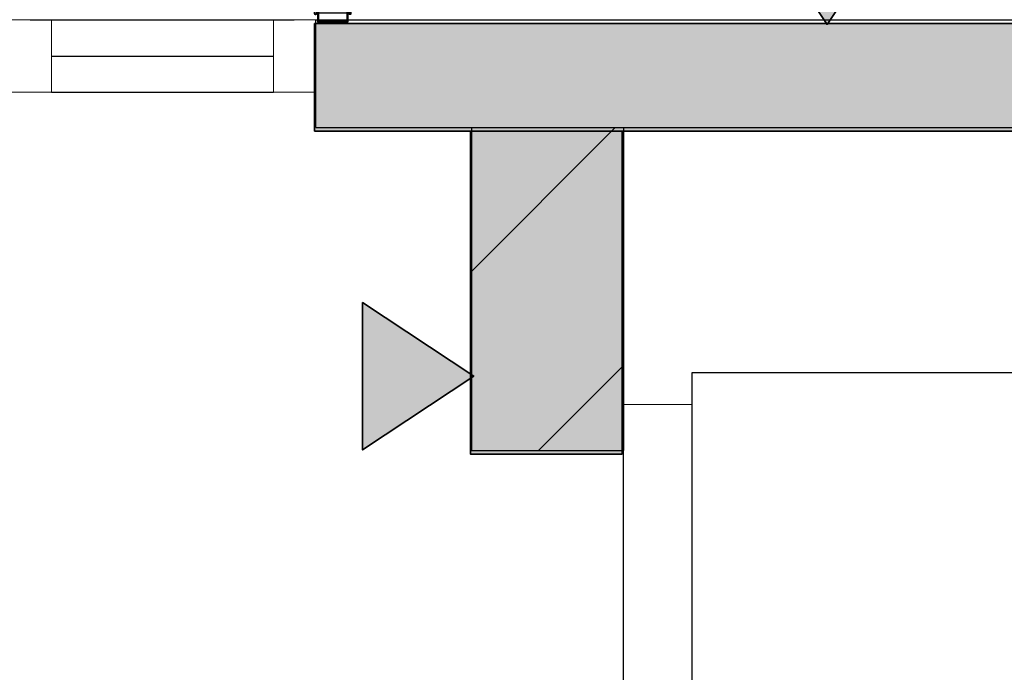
# Model space of a CAD drawing. Header units: millimetres. Extents: x -526411 to -400573, y 47353 to 130199.
# Tile 446 of 543: x -469904 to -468350, y 114242 to 115273. Entities that reach past the tile are written whole.
import ezdxf

# ---------------------------------------------------------------- set-up
doc = ezdxf.new("R2010")
doc.units = ezdxf.units.MM
for name, color, linetype, lineweight in [('01_ALGEMEEN', 7, 'Continuous', 18), ('65_BRANDWEERSYMBOLEN', 7, 'Continuous', 18), ('75_--', 7, 'Continuous', 18), ('m-pg-03_AI_dwg', 8, 'Continuous', 18)]:
    doc.layers.add(name, color=color, linetype=linetype, lineweight=lineweight)

# ---------------------------------------------------------------- blocks, each defined once
blk = doc.blocks.new('m-pg-03_AI_dwg_block 579-639547-3e Verdieping - Percelen telling LI')
at = {"layer": '01_ALGEMEEN', "color": 253, "lineweight": 25}
blk.add_line((-162.584, 1334.02), (0.619, 1334.02), dxfattribs=at)
blk = doc.blocks.new('m-pg-03_AI_dwg_block 580-639548-3e Verdieping - Percelen telling LI')
at = {"layer": '01_ALGEMEEN', "color": 253, "lineweight": 25}
for p, q in [((-162.584, 1341.681), (-126.416, 1341.681)), ((-126.416, 1341.681), (-125.987, 1341.681)), ((-125.987, 1341.681), (-85.888, 1341.681))]:
    blk.add_line(p, q, dxfattribs=at)
blk = doc.blocks.new('m-pg-03_AI_dwg_block 581-639549-3e Verdieping - Percelen telling LI')
at = {"layer": '01_ALGEMEEN', "color": 253, "lineweight": 25, "flags": 128}
blk.add_lwpolyline([(-135.836, 1259.073), (-33.458, 1259.073), (-33.458, 1316.586), (-135.836, 1316.586)], close=True, dxfattribs=at)
blk = doc.blocks.new('m-pg-03_AI_dwg_block 634-639602-3e Verdieping - Percelen telling LI')
at = {"layer": '01_ALGEMEEN', "color": 9, "lineweight": 9}
blk.add_line((-165.59, 1336.547), (-162.663, 1336.547), dxfattribs=at)
blk = doc.blocks.new('m-pg-03_AI_dwg_block 635-639603-3e Verdieping - Percelen telling LI')
at = {"layer": '01_ALGEMEEN', "color": 9, "lineweight": 9}
blk.add_line((-165.59, 1338.415), (-165.59, 1336.547), dxfattribs=at)
blk = doc.blocks.new('m-pg-03_AI_dwg_block 636-639604-3e Verdieping - Percelen telling LI')
at = {"layer": '01_ALGEMEEN', "color": 9, "lineweight": 9}
blk.add_line((-162.584, 1336.547), (-162.584, 1339.813), dxfattribs=at)
blk = doc.blocks.new('m-pg-03_AI_dwg_block 637-639605-3e Verdieping - Percelen telling LI')
at = {"layer": '01_ALGEMEEN', "color": 9, "lineweight": 9}
blk.add_line((-165.59, 1341.681), (-165.59, 1338.415), dxfattribs=at)
blk = doc.blocks.new('m-pg-03_AI_dwg_block 638-639606-3e Verdieping - Percelen telling LI')
at = {"layer": '01_ALGEMEEN', "color": 9, "lineweight": 9}
blk.add_line((-162.584, 1339.813), (-162.584, 1341.421), dxfattribs=at)
at = {"layer": '01_ALGEMEEN', "color": 9, "lineweight": 9, "flags": 128}
blk.add_lwpolyline([(-162.584, 1341.421), (-162.584, 1341.681), (-165.59, 1341.681)], dxfattribs=at)
blk = doc.blocks.new('m-pg-03_AI_dwg_block 639-639607-3e Verdieping - Percelen telling LI')
at = {"layer": '01_ALGEMEEN', "color": 253, "lineweight": 25}
for p, q in [((-162.584, 1341.421), (-162.584, 1341.681)), ((-162.584, 1334.02), (-162.584, 1341.421))]:
    blk.add_line(p, q, dxfattribs=at)
blk = doc.blocks.new('m-pg-03_AI_dwg_block 640-639608-3e Verdieping - Percelen telling LI')
at = {"layer": '01_ALGEMEEN', "color": 9, "lineweight": 9}
blk.add_line((-184.38, 1336.542), (-181.363, 1336.542), dxfattribs=at)
blk = doc.blocks.new('m-pg-03_AI_dwg_block 642-639610-3e Verdieping - Percelen telling LI')
at = {"layer": '01_ALGEMEEN', "color": 9, "lineweight": 9}
blk.add_line((-181.363, 1336.542), (-181.363, 1339.808), dxfattribs=at)
blk = doc.blocks.new('m-pg-03_AI_dwg_block 644-639612-3e Verdieping - Percelen telling LI')
at = {"layer": '01_ALGEMEEN', "color": 9, "lineweight": 9, "flags": 128}
blk.add_lwpolyline([(-181.363, 1339.808), (-181.363, 1341.677), (-184.38, 1341.677)], dxfattribs=at)
blk = doc.blocks.new('m-pg-03_AI_dwg_block 645-639613-3e Verdieping - Percelen telling LI')
at = {"layer": '01_ALGEMEEN', "color": 253, "lineweight": 25}
blk.add_line((-181.363, 1339.109), (-165.602, 1339.109), dxfattribs=at)
blk = doc.blocks.new('m-pg-03_AI_dwg_block 646-639614-3e Verdieping - Percelen telling LI')
at = {"layer": '01_ALGEMEEN', "color": 253, "lineweight": 25}
blk.add_line((-181.363, 1336.542), (-165.59, 1336.542), dxfattribs=at)
blk = doc.blocks.new('m-pg-03_AI_dwg_block 647-639615-3e Verdieping - Percelen telling LI')
at = {"layer": '01_ALGEMEEN', "color": 253, "lineweight": 25}
blk.add_line((-182.894, 1341.681), (-164.116, 1341.681), dxfattribs=at)
blk = doc.blocks.new('m-pg-03_AI_dwg_block 648-639616-3e Verdieping - Percelen telling LI')
at = {"layer": '01_ALGEMEEN', "color": 253, "lineweight": 25}
blk.add_line((-151.496, 1311.051), (-140.778, 1311.051), dxfattribs=at)
blk = doc.blocks.new('m-pg-03_AI_dwg_block 650-639618-3e Verdieping - Percelen telling LI')
at = {"layer": '01_ALGEMEEN', "color": 253, "lineweight": 25}
blk.add_line((-140.688, 1266.013), (-140.688, 1311.056), dxfattribs=at)
blk = doc.blocks.new('m-pg-03_AI_dwg_block 651-639619-3e Verdieping - Percelen telling LI')
at = {"layer": '01_ALGEMEEN', "color": 253, "lineweight": 25}
for p, q in [((-140.688, 1334.02), (-140.688, 1333.764)), ((-140.688, 1333.764), (-140.688, 1311.056))]:
    blk.add_line(p, q, dxfattribs=at)
blk = doc.blocks.new('m-pg-03_AI_dwg_block 652-639620-3e Verdieping - Percelen telling LI')
at = {"layer": '01_ALGEMEEN', "color": 253, "lineweight": 25}
for p, q in [((-151.496, 1334.024), (-151.496, 1333.765)), ((-151.496, 1333.764), (-151.496, 1316.453)), ((-151.496, 1316.453), (-151.496, 1316.232)), ((-151.496, 1316.232), (-151.496, 1311.051))]:
    blk.add_line(p, q, dxfattribs=at)
blk = doc.blocks.new('m-pg-03_AI_dwg_block 859-639827-3e Verdieping - Percelen telling LI')
at = {"layer": '01_ALGEMEEN', "color": 253, "lineweight": 25}
blk.add_line((-146.734, 1311.051), (-140.778, 1317.005), dxfattribs=at)
blk = doc.blocks.new('m-pg-03_AI_dwg_block 860-639828-3e Verdieping - Percelen telling LI')
at = {"layer": '01_ALGEMEEN', "color": 253, "lineweight": 25}
for p, q in [((-141.543, 1333.765), (-141.285, 1334.024)), ((-151.496, 1323.797), (-141.545, 1333.764))]:
    blk.add_line(p, q, dxfattribs=at)
blk = doc.blocks.new('m-pg-03_AI_dwg_block 1357-640325-3e Verdieping - Percelen telling LI')
at = {"layer": '01_ALGEMEEN', "color": 53, "lineweight": 35}
for p, q in [((-151.586, 1333.765), (-140.778, 1333.765)), ((-151.586, 1316.512), (-151.586, 1333.764)), ((-140.778, 1333.764), (-140.778, 1310.8)), ((-151.586, 1316.172), (-151.586, 1316.512))]:
    blk.add_line(p, q, dxfattribs=at)
at = {"layer": '01_ALGEMEEN', "color": 53, "lineweight": 35, "flags": 128}
blk.add_lwpolyline([(-140.778, 1310.8), (-151.586, 1310.8), (-151.586, 1316.172)], dxfattribs=at)
blk = doc.blocks.new('m-pg-03_AI_dwg_block 1358-640326-3e Verdieping - Percelen telling LI')
at = {"layer": '01_ALGEMEEN'}
blk.add_hatch(color=10, dxfattribs=at).paths.add_polyline_path([(-151.586, 1310.8), (-140.778, 1310.8), (-140.778, 1333.765), (-151.586, 1333.764), (-151.586, 1311.107)], flags=0)
at = {"layer": '01_ALGEMEEN', "color": 133}
for p, q in [((-151.586, 1333.765), (-140.778, 1333.765)), ((-151.586, 1316.512), (-151.586, 1333.764)), ((-140.778, 1333.764), (-140.778, 1310.8)), ((-151.586, 1316.172), (-151.586, 1316.512))]:
    blk.add_line(p, q, dxfattribs=at)
at = {"layer": '01_ALGEMEEN', "color": 133, "flags": 128}
blk.add_lwpolyline([(-140.778, 1310.8), (-151.586, 1310.8), (-151.586, 1316.172)], dxfattribs=at)
blk = doc.blocks.new('m-pg-03_AI_dwg_block 1359-640327-3e Verdieping - Percelen telling LI')
at = {"layer": '01_ALGEMEEN', "color": 133}
for p, q in [((-151.586, 1316.512), (-151.586, 1333.764)), ((-151.586, 1316.172), (-151.586, 1316.512)), ((-151.586, 1310.8), (-151.586, 1316.172))]:
    blk.add_line(p, q, dxfattribs=at)
blk = doc.blocks.new('m-pg-03_AI_dwg_block 1360-640328-3e Verdieping - Percelen telling LI')
at = {"layer": '01_ALGEMEEN', "color": 133}
blk.add_line((-140.778, 1333.764), (-140.778, 1310.8), dxfattribs=at)
blk = doc.blocks.new('m-pg-03_AI_dwg_block 1361-640329-3e Verdieping - Percelen telling LI')
at = {"layer": '01_ALGEMEEN', "color": 133}
blk.add_line((-140.778, 1310.8), (-151.586, 1310.8), dxfattribs=at)
blk = doc.blocks.new('m-pg-03_AI_dwg_block 1362-640330-3e Verdieping - Percelen telling LI')
at = {"layer": '01_ALGEMEEN', "color": 133}
blk.add_line((-151.586, 1333.765), (-140.778, 1333.765), dxfattribs=at)
blk = doc.blocks.new('m-pg-03_AI_dwg_block 1521-640489-3e Verdieping - Percelen telling LI')
at = {"layer": '01_ALGEMEEN', "color": 53, "lineweight": 35}
blk.add_line((-126.159, 1341.421), (-85.715, 1341.421), dxfattribs=at)
at = {"layer": '01_ALGEMEEN', "color": 53, "lineweight": 35, "flags": 128}
for points in [[(-162.663, 1333.765), (-162.663, 1341.421), (-126.244, 1341.421)], [(0.619, 1341.419), (0.619, 1333.764), (-162.663, 1333.764)]]:
    blk.add_lwpolyline(points, dxfattribs=at)
blk = doc.blocks.new('m-pg-03_AI_dwg_block 1522-640490-3e Verdieping - Percelen telling LI')
at = {"layer": '01_ALGEMEEN'}
blk.add_hatch(color=10, dxfattribs=at).paths.add_polyline_path([(-50.384, 1333.764), (0.619, 1333.764), (0.619, 1341.419), (-162.663, 1341.421), (-162.663, 1333.764), (-68.304, 1333.764)], flags=0)
at = {"layer": '01_ALGEMEEN', "color": 133}
blk.add_line((-126.159, 1341.421), (-85.715, 1341.421), dxfattribs=at)
at = {"layer": '01_ALGEMEEN', "color": 133, "flags": 128}
for points in [[(-162.663, 1333.765), (-162.663, 1341.421), (-126.244, 1341.421)], [(-45.104, 1341.421), (0.619, 1341.421), (0.619, 1333.764), (-162.663, 1333.764)]]:
    blk.add_lwpolyline(points, dxfattribs=at)
blk = doc.blocks.new('m-pg-03_AI_dwg_block 1523-640491-3e Verdieping - Percelen telling LI')
at = {"layer": '01_ALGEMEEN', "color": 133}
for p, q in [((-162.663, 1341.421), (-126.244, 1341.421)), ((-126.159, 1341.421), (-85.715, 1341.421))]:
    blk.add_line(p, q, dxfattribs=at)
blk = doc.blocks.new('m-pg-03_AI_dwg_block 1524-640492-3e Verdieping - Percelen telling LI')
at = {"layer": '01_ALGEMEEN', "color": 133}
blk.add_line((0.619, 1333.764), (-162.663, 1333.764), dxfattribs=at)
blk = doc.blocks.new('m-pg-03_AI_dwg_block 1525-640493-3e Verdieping - Percelen telling LI')
at = {"layer": '01_ALGEMEEN', "color": 133}
blk.add_line((-162.663, 1333.765), (-162.663, 1341.421), dxfattribs=at)
blk = doc.blocks.new('m-pg-03_AI_dwg_block 1709-640677-3e Verdieping - Percelen telling LI')
at = {"layer": '01_ALGEMEEN', "color": 133, "flags": 128}
blk.add_lwpolyline([(-135.836, 1314.33), (-140.688, 1314.33), (-140.688, 1262.676), (-135.836, 1262.676)], close=True, dxfattribs=at)
blk = doc.blocks.new('m-pg-03_AI_dwg_block 2-641149-3e Verdieping - Percelen telling LI')
for name in ['m-pg-03_AI_dwg_block 644-639612-3e Verdieping - Percelen telling LI', 'm-pg-03_AI_dwg_block 647-639615-3e Verdieping - Percelen telling LI', 'm-pg-03_AI_dwg_block 637-639605-3e Verdieping - Percelen telling LI', 'm-pg-03_AI_dwg_block 638-639606-3e Verdieping - Percelen telling LI', 'm-pg-03_AI_dwg_block 580-639548-3e Verdieping - Percelen telling LI', 'm-pg-03_AI_dwg_block 639-639607-3e Verdieping - Percelen telling LI', 'm-pg-03_AI_dwg_block 1521-640489-3e Verdieping - Percelen telling LI', 'm-pg-03_AI_dwg_block 1522-640490-3e Verdieping - Percelen telling LI', 'm-pg-03_AI_dwg_block 1523-640491-3e Verdieping - Percelen telling LI', 'm-pg-03_AI_dwg_block 1525-640493-3e Verdieping - Percelen telling LI', 'm-pg-03_AI_dwg_block 642-639610-3e Verdieping - Percelen telling LI', 'm-pg-03_AI_dwg_block 636-639604-3e Verdieping - Percelen telling LI', 'm-pg-03_AI_dwg_block 645-639613-3e Verdieping - Percelen telling LI', 'm-pg-03_AI_dwg_block 635-639603-3e Verdieping - Percelen telling LI', 'm-pg-03_AI_dwg_block 640-639608-3e Verdieping - Percelen telling LI', 'm-pg-03_AI_dwg_block 646-639614-3e Verdieping - Percelen telling LI', 'm-pg-03_AI_dwg_block 634-639602-3e Verdieping - Percelen telling LI', 'm-pg-03_AI_dwg_block 579-639547-3e Verdieping - Percelen telling LI', 'm-pg-03_AI_dwg_block 652-639620-3e Verdieping - Percelen telling LI', 'm-pg-03_AI_dwg_block 860-639828-3e Verdieping - Percelen telling LI', 'm-pg-03_AI_dwg_block 651-639619-3e Verdieping - Percelen telling LI', 'm-pg-03_AI_dwg_block 1524-640492-3e Verdieping - Percelen telling LI', 'm-pg-03_AI_dwg_block 1357-640325-3e Verdieping - Percelen telling LI', 'm-pg-03_AI_dwg_block 1358-640326-3e Verdieping - Percelen telling LI', 'm-pg-03_AI_dwg_block 1362-640330-3e Verdieping - Percelen telling LI', 'm-pg-03_AI_dwg_block 1359-640327-3e Verdieping - Percelen telling LI', 'm-pg-03_AI_dwg_block 1360-640328-3e Verdieping - Percelen telling LI', 'm-pg-03_AI_dwg_block 859-639827-3e Verdieping - Percelen telling LI', 'm-pg-03_AI_dwg_block 581-639549-3e Verdieping - Percelen telling LI', 'm-pg-03_AI_dwg_block 1709-640677-3e Verdieping - Percelen telling LI', 'm-pg-03_AI_dwg_block 1361-640329-3e Verdieping - Percelen telling LI', 'm-pg-03_AI_dwg_block 648-639616-3e Verdieping - Percelen telling LI', 'm-pg-03_AI_dwg_block 650-639618-3e Verdieping - Percelen telling LI']:
    blk.add_blockref(name, (0, 0))
blk = doc.blocks.new('m-pg-03_AI_dwg_block 6993-645961-3e Verdieping - Percelen telling LI')
at = {"layer": '75_--', "color": 213, "lineweight": 13, "flags": 128}
blk.add_lwpolyline([(-162.143, 1341.42), (-162.143, 1341.499), (-161.466, 1341.499), (-161.466, 1341.42), (-162.143, 1341.42)], dxfattribs=at)
blk = doc.blocks.new('m-pg-03_AI_dwg_block 6994-645962-3e Verdieping - Percelen telling LI')
at = {"layer": '75_--', "color": 213, "lineweight": 13, "flags": 128}
blk.add_lwpolyline([(-161.271, 1341.421), (-161.271, 1341.5), (-160.593, 1341.5), (-160.592, 1341.422), (-161.271, 1341.422)], dxfattribs=at)
blk = doc.blocks.new('m-pg-03_AI_dwg_block 6995-645963-3e Verdieping - Percelen telling LI')
at = {"layer": '75_--', "color": 9, "lineweight": 9}
blk.add_line((-160.347, 1342.176), (-162.39, 1342.176), dxfattribs=at)
blk = doc.blocks.new('m-pg-03_AI_dwg_block 6996-645964-3e Verdieping - Percelen telling LI')
at = {"layer": '75_--', "color": 9, "lineweight": 9}
blk.add_line((-162.39, 1341.611), (-160.346, 1341.611), dxfattribs=at)
blk = doc.blocks.new('m-pg-03_AI_dwg_block 6997-645965-3e Verdieping - Percelen telling LI')
at = {"layer": '75_--', "color": 9, "lineweight": 9}
blk.add_line((-160.346, 1341.613), (-160.346, 1342.176), dxfattribs=at)
blk = doc.blocks.new('m-pg-03_AI_dwg_block 6998-645966-3e Verdieping - Percelen telling LI')
at = {"layer": '75_--', "color": 9, "lineweight": 9}
blk.add_line((-162.39, 1342.174), (-162.39, 1341.611), dxfattribs=at)
blk = doc.blocks.new('m-pg-03_AI_dwg_block 6999-645967-3e Verdieping - Percelen telling LI')
at = {"layer": '75_--', "color": 253, "lineweight": 25}
for p, q in [((-160.348, 1343.077), (-162.391, 1343.077)), ((-162.391, 1343.074), (-162.391, 1342.174)), ((-160.347, 1342.176), (-160.347, 1343.077)), ((-162.39, 1342.174), (-160.347, 1342.174))]:
    blk.add_line(p, q, dxfattribs=at)
blk = doc.blocks.new('m-pg-03_AI_dwg_block 7000-645968-3e Verdieping - Percelen telling LI')
at = {"layer": '75_--'}
blk.add_hatch(color=10, dxfattribs=at).paths.add_polyline_path([(-162.39, 1342.174), (-160.347, 1342.176), (-160.348, 1343.077), (-162.391, 1343.074)], flags=0)
at = {"layer": '75_--', "color": 133, "flags": 128}
blk.add_lwpolyline([(-160.347, 1342.176), (-160.347, 1343.077), (-162.391, 1343.077), (-162.391, 1342.174), (-160.347, 1342.174)], dxfattribs=at)
blk = doc.blocks.new('m-pg-03_AI_dwg_block 7001-645969-3e Verdieping - Percelen telling LI')
at = {"layer": '75_--', "color": 9, "lineweight": 9}
blk.add_line((-160.348, 1343.077), (-162.391, 1343.077), dxfattribs=at)
blk = doc.blocks.new('m-pg-03_AI_dwg_block 7002-645970-3e Verdieping - Percelen telling LI')
at = {"layer": '75_--', "color": 9, "lineweight": 9}
blk.add_line((-162.39, 1342.174), (-160.347, 1342.174), dxfattribs=at)
blk = doc.blocks.new('m-pg-03_AI_dwg_block 7003-645971-3e Verdieping - Percelen telling LI')
at = {"layer": '75_--', "color": 9, "lineweight": 9}
blk.add_line((-160.347, 1342.176), (-160.347, 1343.077), dxfattribs=at)
blk = doc.blocks.new('m-pg-03_AI_dwg_block 7004-645972-3e Verdieping - Percelen telling LI')
at = {"layer": '75_--', "color": 9, "lineweight": 9}
blk.add_line((-162.391, 1343.074), (-162.391, 1342.174), dxfattribs=at)
blk = doc.blocks.new('m-pg-03_AI_dwg_block 7005-645973-3e Verdieping - Percelen telling LI')
at = {"layer": '75_--', "color": 213, "lineweight": 13}
for p, q in [((-163.509, 1343.22), (-161.812, 1343.22)), ((-162.503, 1342.455), (-162.503, 1342.14))]:
    blk.add_line(p, q, dxfattribs=at)
at = {"layer": '75_--', "color": 213, "lineweight": 13, "flags": 128}
for points in [[(-163.509, 1343.13), (-163.517, 1343.13), (-163.525, 1343.133), (-163.532, 1343.136), (-163.539, 1343.141), (-163.544, 1343.147), (-163.549, 1343.155), (-163.552, 1343.162), (-163.553, 1343.17), (-163.553, 1343.179), (-163.552, 1343.187), (-163.549, 1343.195), (-163.545, 1343.202), (-163.539, 1343.208), (-163.532, 1343.213), (-163.525, 1343.217), (-163.517, 1343.219), (-163.509, 1343.22)], [(-162.683, 1342.14), (-162.683, 1343.13), (-163.509, 1343.13)], [(-162.503, 1342.14), (-162.504, 1342.123), (-162.509, 1342.107), (-162.516, 1342.093), (-162.526, 1342.079), (-162.539, 1342.068), (-162.553, 1342.059), (-162.568, 1342.053), (-162.584, 1342.05), (-162.601, 1342.05), (-162.617, 1342.053), (-162.633, 1342.059), (-162.647, 1342.068), (-162.659, 1342.079), (-162.669, 1342.092), (-162.677, 1342.107), (-162.681, 1342.123), (-162.683, 1342.14)]]:
    blk.add_lwpolyline(points, dxfattribs=at)
blk = doc.blocks.new('m-pg-03_AI_dwg_block 7006-645974-3e Verdieping - Percelen telling LI')
at = {"layer": '75_--', "color": 213, "lineweight": 13}
blk.add_line((-162.548, 1342.455), (-162.548, 1342.14), dxfattribs=at)
at = {"layer": '75_--', "color": 213, "lineweight": 13, "flags": 128}
for points in [[(-162.638, 1342.14), (-162.638, 1343.176), (-163.509, 1343.176), (-161.812, 1343.176)], [(-162.548, 1342.14), (-162.548, 1342.132), (-162.551, 1342.124), (-162.555, 1342.116), (-162.56, 1342.109), (-162.566, 1342.104), (-162.573, 1342.099), (-162.581, 1342.097), (-162.589, 1342.095), (-162.597, 1342.095), (-162.605, 1342.097), (-162.613, 1342.099), (-162.62, 1342.104), (-162.626, 1342.109), (-162.631, 1342.116), (-162.635, 1342.124), (-162.637, 1342.132), (-162.638, 1342.14)]]:
    blk.add_lwpolyline(points, dxfattribs=at)
blk = doc.blocks.new('m-pg-03_AI_dwg_block 7007-645975-3e Verdieping - Percelen telling LI')
at = {"layer": '75_--', "color": 213, "lineweight": 13}
for p, q in [((-162.681, 1343.335), (-162.788, 1343.519)), ((-162.372, 1343.471), (-162.619, 1343.318))]:
    blk.add_line(p, q, dxfattribs=at)
at = {"layer": '75_--', "color": 213, "lineweight": 13, "flags": 128}
blk.add_lwpolyline([(-162.619, 1343.318), (-162.627, 1343.314), (-162.634, 1343.312), (-162.642, 1343.312), (-162.65, 1343.313), (-162.658, 1343.315), (-162.665, 1343.318), (-162.671, 1343.323), (-162.677, 1343.328), (-162.681, 1343.335)], dxfattribs=at)
blk = doc.blocks.new('m-pg-03_AI_dwg_block 7008-645976-3e Verdieping - Percelen telling LI')
at = {"layer": '75_--', "color": 213, "lineweight": 13}
for p, q in [((-162.642, 1343.357), (-162.75, 1343.541)), ((-162.396, 1343.51), (-162.642, 1343.357))]:
    blk.add_line(p, q, dxfattribs=at)
blk = doc.blocks.new('m-pg-03_AI_dwg_block 7009-645977-3e Verdieping - Percelen telling LI')
at = {"layer": '75_--', "color": 213, "lineweight": 13}
for p, q in [((-162.396, 1343.509), (-162.316, 1343.559)), ((-162.248, 1343.519), (-162.248, 1343.328))]:
    blk.add_line(p, q, dxfattribs=at)
at = {"layer": '75_--', "color": 213, "lineweight": 13, "flags": 128}
blk.add_lwpolyline([(-162.316, 1343.559), (-162.308, 1343.562), (-162.299, 1343.565), (-162.291, 1343.565), (-162.282, 1343.564), (-162.274, 1343.561), (-162.267, 1343.557), (-162.26, 1343.551), (-162.255, 1343.544), (-162.251, 1343.536), (-162.249, 1343.528), (-162.248, 1343.519)], dxfattribs=at)
blk = doc.blocks.new('m-pg-03_AI_dwg_block 7010-645978-3e Verdieping - Percelen telling LI')
at = {"layer": '75_--', "color": 213, "lineweight": 13}
for p, q in [((-162.372, 1343.471), (-162.293, 1343.52)), ((-162.293, 1343.52), (-162.293, 1343.328))]:
    blk.add_line(p, q, dxfattribs=at)
blk = doc.blocks.new('m-pg-03_AI_dwg_block 7011-645979-3e Verdieping - Percelen telling LI')
at = {"layer": '75_--', "color": 213, "lineweight": 13}
for p, q in [((-161.854, 1343.266), (-161.55, 1343.266)), ((-161.55, 1343.177), (-161.812, 1343.177))]:
    blk.add_line(p, q, dxfattribs=at)
at = {"layer": '75_--', "color": 213, "lineweight": 13, "flags": 128}
blk.add_lwpolyline([(-161.55, 1343.267), (-161.541, 1343.266), (-161.534, 1343.264), (-161.526, 1343.26), (-161.519, 1343.255), (-161.514, 1343.249), (-161.509, 1343.242), (-161.507, 1343.234), (-161.505, 1343.226), (-161.505, 1343.218), (-161.507, 1343.21), (-161.509, 1343.202), (-161.514, 1343.195), (-161.519, 1343.188), (-161.526, 1343.183), (-161.534, 1343.18), (-161.541, 1343.177), (-161.55, 1343.177)], dxfattribs=at)
blk = doc.blocks.new('m-pg-03_AI_dwg_block 7012-645980-3e Verdieping - Percelen telling LI')
at = {"layer": '75_--', "color": 213, "lineweight": 13, "flags": 128}
blk.add_lwpolyline([(-161.854, 1343.221), (-161.55, 1343.221), (-161.812, 1343.221)], dxfattribs=at)
blk = doc.blocks.new('m-pg-03_AI_dwg_block 7013-645981-3e Verdieping - Percelen telling LI')
at = {"layer": '75_--', "color": 213, "lineweight": 13}
for p, q in [((-162.293, 1343.266), (-162.293, 1343.328)), ((-161.812, 1343.221), (-162.248, 1343.221))]:
    blk.add_line(p, q, dxfattribs=at)
at = {"layer": '75_--', "color": 213, "lineweight": 13, "flags": 128}
blk.add_lwpolyline([(-162.248, 1343.221), (-162.256, 1343.222), (-162.263, 1343.224), (-162.27, 1343.227), (-162.277, 1343.232), (-162.282, 1343.237), (-162.287, 1343.243), (-162.29, 1343.251), (-162.292, 1343.258), (-162.293, 1343.266)], dxfattribs=at)
blk = doc.blocks.new('m-pg-03_AI_dwg_block 7014-645982-3e Verdieping - Percelen telling LI')
at = {"layer": '75_--', "color": 213, "lineweight": 13, "flags": 128}
blk.add_lwpolyline([(-161.812, 1343.266), (-162.248, 1343.266), (-162.248, 1343.328)], dxfattribs=at)
blk = doc.blocks.new('m-pg-03_AI_dwg_block 7015-645983-3e Verdieping - Percelen telling LI')
at = {"layer": '75_--', "color": 253, "lineweight": 25}
for p, q in [((-162.458, 1342.619), (-162.458, 1341.566)), ((-160.279, 1341.568), (-160.279, 1342.621)), ((-162.384, 1341.498), (-160.352, 1341.498))]:
    blk.add_line(p, q, dxfattribs=at)
at = {"layer": '75_--', "color": 253, "lineweight": 25, "flags": 128}
for points in [[(-162.457, 1341.566), (-162.456, 1341.554), (-162.452, 1341.542), (-162.447, 1341.531), (-162.439, 1341.521), (-162.43, 1341.512), (-162.42, 1341.506), (-162.408, 1341.501), (-162.396, 1341.499), (-162.384, 1341.498)], [(-160.352, 1341.5), (-160.34, 1341.501), (-160.327, 1341.503), (-160.316, 1341.508), (-160.306, 1341.515), (-160.297, 1341.523), (-160.289, 1341.533), (-160.284, 1341.544), (-160.28, 1341.556), (-160.279, 1341.568)]]:
    blk.add_lwpolyline(points, dxfattribs=at)
blk = doc.blocks.new('m-pg-03_AI_dwg_block 7016-645984-3e Verdieping - Percelen telling LI')
at = {"layer": '75_--', "color": 253, "lineweight": 25}
for p, q in [((-162.391, 1342.619), (-162.391, 1341.567)), ((-160.346, 1341.569), (-160.346, 1342.621)), ((-162.389, 1341.567), (-162.389, 1341.566)), ((-162.388, 1341.566), (-162.388, 1341.566)), ((-162.388, 1341.566), (-160.348, 1341.566)), ((-160.348, 1341.568), (-160.348, 1341.568))]:
    blk.add_line(p, q, dxfattribs=at)
at = {"layer": '75_--', "color": 253, "lineweight": 25, "flags": 128}
for points in [[(-162.39, 1341.567), (-162.39, 1341.567), (-162.39, 1341.567)], [(-162.389, 1341.566), (-162.389, 1341.566), (-162.388, 1341.566)], [(-160.348, 1341.568), (-160.347, 1341.568), (-160.347, 1341.568), (-160.347, 1341.568), (-160.347, 1341.568), (-160.346, 1341.569), (-160.346, 1341.569)]]:
    blk.add_lwpolyline(points, dxfattribs=at)
blk = doc.blocks.new('m-pg-03_AI_dwg_block 7017-645985-3e Verdieping - Percelen telling LI')
at = {"layer": '75_--', "color": 213, "lineweight": 13}
blk.add_line((-162.788, 1343.519), (-162.749, 1343.541), dxfattribs=at)
blk = doc.blocks.new('m-pg-03_AI_dwg_block 7018-645986-3e Verdieping - Percelen telling LI')
at = {"layer": '75_--', "color": 213, "lineweight": 13}
blk.add_line((-162.548, 1342.455), (-162.503, 1342.455), dxfattribs=at)
blk = doc.blocks.new('m-pg-03_AI_dwg_block 7019-645987-3e Verdieping - Percelen telling LI')
at = {"layer": '75_--', "color": 213, "lineweight": 13}
for p, q in [((-159.231, 1343.224), (-160.928, 1343.224)), ((-160.235, 1342.457), (-160.235, 1342.142))]:
    blk.add_line(p, q, dxfattribs=at)
at = {"layer": '75_--', "color": 213, "lineweight": 13, "flags": 128}
for points in [[(-160.054, 1342.143), (-160.054, 1343.133), (-159.231, 1343.133)], [(-159.231, 1343.134), (-159.222, 1343.135), (-159.214, 1343.137), (-159.207, 1343.141), (-159.2, 1343.146), (-159.195, 1343.152), (-159.19, 1343.159), (-159.187, 1343.167), (-159.186, 1343.175), (-159.186, 1343.183), (-159.187, 1343.191), (-159.19, 1343.199), (-159.195, 1343.206), (-159.2, 1343.212), (-159.207, 1343.217), (-159.215, 1343.221), (-159.222, 1343.223), (-159.231, 1343.224)], [(-160.234, 1342.142), (-160.233, 1342.126), (-160.228, 1342.11), (-160.221, 1342.095), (-160.211, 1342.082), (-160.198, 1342.071), (-160.184, 1342.062), (-160.169, 1342.056), (-160.152, 1342.053), (-160.136, 1342.053), (-160.12, 1342.056), (-160.104, 1342.062), (-160.09, 1342.071), (-160.078, 1342.082), (-160.068, 1342.095), (-160.06, 1342.11), (-160.056, 1342.126), (-160.054, 1342.143)]]:
    blk.add_lwpolyline(points, dxfattribs=at)
blk = doc.blocks.new('m-pg-03_AI_dwg_block 7020-645988-3e Verdieping - Percelen telling LI')
at = {"layer": '75_--', "color": 213, "lineweight": 13}
blk.add_line((-160.19, 1342.457), (-160.19, 1342.142), dxfattribs=at)
at = {"layer": '75_--', "color": 213, "lineweight": 13, "flags": 128}
for points in [[(-160.099, 1342.143), (-160.099, 1343.178), (-159.231, 1343.178), (-160.928, 1343.178)], [(-160.189, 1342.142), (-160.189, 1342.134), (-160.186, 1342.126), (-160.183, 1342.119), (-160.178, 1342.112), (-160.171, 1342.106), (-160.164, 1342.102), (-160.157, 1342.099), (-160.148, 1342.097), (-160.14, 1342.098), (-160.132, 1342.099), (-160.124, 1342.102), (-160.117, 1342.106), (-160.111, 1342.112), (-160.106, 1342.119), (-160.102, 1342.126), (-160.1, 1342.134), (-160.099, 1342.143)]]:
    blk.add_lwpolyline(points, dxfattribs=at)
blk = doc.blocks.new('m-pg-03_AI_dwg_block 7021-645989-3e Verdieping - Percelen telling LI')
at = {"layer": '75_--', "color": 213, "lineweight": 13}
for p, q in [((-160.368, 1343.473), (-160.12, 1343.32)), ((-160.058, 1343.337), (-159.952, 1343.522))]:
    blk.add_line(p, q, dxfattribs=at)
at = {"layer": '75_--', "color": 213, "lineweight": 13, "flags": 128}
blk.add_lwpolyline([(-160.12, 1343.32), (-160.113, 1343.317), (-160.105, 1343.315), (-160.097, 1343.314), (-160.09, 1343.315), (-160.082, 1343.317), (-160.075, 1343.32), (-160.068, 1343.325), (-160.063, 1343.331), (-160.058, 1343.337)], dxfattribs=at)
blk = doc.blocks.new('m-pg-03_AI_dwg_block 7022-645990-3e Verdieping - Percelen telling LI')
at = {"layer": '75_--', "color": 213, "lineweight": 13}
for p, q in [((-160.344, 1343.512), (-160.098, 1343.359)), ((-160.097, 1343.36), (-159.991, 1343.544))]:
    blk.add_line(p, q, dxfattribs=at)
blk = doc.blocks.new('m-pg-03_AI_dwg_block 7023-645991-3e Verdieping - Percelen telling LI')
at = {"layer": '75_--', "color": 213, "lineweight": 13}
for p, q in [((-160.492, 1343.521), (-160.492, 1343.33)), ((-160.344, 1343.511), (-160.424, 1343.561))]:
    blk.add_line(p, q, dxfattribs=at)
at = {"layer": '75_--', "color": 213, "lineweight": 13, "flags": 128}
blk.add_lwpolyline([(-160.424, 1343.561), (-160.432, 1343.564), (-160.441, 1343.566), (-160.449, 1343.567), (-160.458, 1343.566), (-160.466, 1343.563), (-160.474, 1343.558), (-160.48, 1343.553), (-160.485, 1343.546), (-160.489, 1343.538), (-160.491, 1343.53), (-160.492, 1343.521)], dxfattribs=at)
blk = doc.blocks.new('m-pg-03_AI_dwg_block 7024-645992-3e Verdieping - Percelen telling LI')
at = {"layer": '75_--', "color": 213, "lineweight": 13}
for p, q in [((-160.368, 1343.473), (-160.447, 1343.522)), ((-160.447, 1343.522), (-160.447, 1343.33))]:
    blk.add_line(p, q, dxfattribs=at)
blk = doc.blocks.new('m-pg-03_AI_dwg_block 7025-645993-3e Verdieping - Percelen telling LI')
at = {"layer": '75_--', "color": 213, "lineweight": 13}
for p, q in [((-160.675, 1343.268), (-161.19, 1343.268)), ((-161.19, 1343.177), (-160.928, 1343.177))]:
    blk.add_line(p, q, dxfattribs=at)
at = {"layer": '75_--', "color": 213, "lineweight": 13, "flags": 128}
blk.add_lwpolyline([(-161.19, 1343.267), (-161.198, 1343.266), (-161.206, 1343.264), (-161.213, 1343.26), (-161.22, 1343.255), (-161.226, 1343.249), (-161.23, 1343.242), (-161.233, 1343.234), (-161.234, 1343.226), (-161.234, 1343.218), (-161.233, 1343.21), (-161.23, 1343.202), (-161.225, 1343.195), (-161.22, 1343.189), (-161.213, 1343.184), (-161.206, 1343.18), (-161.198, 1343.178), (-161.19, 1343.177)], dxfattribs=at)
blk = doc.blocks.new('m-pg-03_AI_dwg_block 7026-645994-3e Verdieping - Percelen telling LI')
at = {"layer": '75_--', "color": 213, "lineweight": 13, "flags": 128}
blk.add_lwpolyline([(-160.675, 1343.223), (-161.19, 1343.223), (-160.928, 1343.223)], dxfattribs=at)
blk = doc.blocks.new('m-pg-03_AI_dwg_block 7027-645995-3e Verdieping - Percelen telling LI')
at = {"layer": '75_--', "color": 213, "lineweight": 13}
for p, q in [((-160.928, 1343.222), (-160.492, 1343.222)), ((-160.447, 1343.268), (-160.447, 1343.33))]:
    blk.add_line(p, q, dxfattribs=at)
at = {"layer": '75_--', "color": 213, "lineweight": 13, "flags": 128}
blk.add_lwpolyline([(-160.492, 1343.223), (-160.484, 1343.223), (-160.476, 1343.226), (-160.469, 1343.229), (-160.463, 1343.233), (-160.457, 1343.239), (-160.453, 1343.245), (-160.449, 1343.253), (-160.447, 1343.26), (-160.447, 1343.268)], dxfattribs=at)
blk = doc.blocks.new('m-pg-03_AI_dwg_block 7028-645996-3e Verdieping - Percelen telling LI')
at = {"layer": '75_--', "color": 213, "lineweight": 13, "flags": 128}
blk.add_lwpolyline([(-160.928, 1343.267), (-160.492, 1343.267), (-160.492, 1343.33)], dxfattribs=at)
blk = doc.blocks.new('m-pg-03_AI_dwg_block 7029-645997-3e Verdieping - Percelen telling LI')
at = {"layer": '75_--', "color": 213, "lineweight": 13}
blk.add_line((-159.952, 1343.522), (-159.991, 1343.544), dxfattribs=at)
blk = doc.blocks.new('m-pg-03_AI_dwg_block 7030-645998-3e Verdieping - Percelen telling LI')
at = {"layer": '75_--', "color": 213, "lineweight": 13}
blk.add_line((-160.19, 1342.457), (-160.235, 1342.457), dxfattribs=at)
blk = doc.blocks.new('m-pg-03_AI_dwg_block 7031-645999-3e Verdieping - Percelen telling LI')
at = {"layer": '75_--', "color": 253, "lineweight": 25}
blk.add_line((-160.347, 1342.621), (-160.28, 1342.621), dxfattribs=at)
blk = doc.blocks.new('m-pg-03_AI_dwg_block 7032-646000-3e Verdieping - Percelen telling LI')
at = {"layer": '75_--', "color": 253, "lineweight": 25}
blk.add_line((-162.458, 1342.619), (-162.391, 1342.619), dxfattribs=at)
blk = doc.blocks.new('m-pg-03_AI_dwg_block 6992-646001-3e Verdieping - Percelen telling LI')
for name in ['m-pg-03_AI_dwg_block 7005-645973-3e Verdieping - Percelen telling LI', 'm-pg-03_AI_dwg_block 7006-645974-3e Verdieping - Percelen telling LI', 'm-pg-03_AI_dwg_block 7017-645985-3e Verdieping - Percelen telling LI', 'm-pg-03_AI_dwg_block 7007-645975-3e Verdieping - Percelen telling LI', 'm-pg-03_AI_dwg_block 7008-645976-3e Verdieping - Percelen telling LI', 'm-pg-03_AI_dwg_block 7009-645977-3e Verdieping - Percelen telling LI', 'm-pg-03_AI_dwg_block 6999-645967-3e Verdieping - Percelen telling LI', 'm-pg-03_AI_dwg_block 7000-645968-3e Verdieping - Percelen telling LI', 'm-pg-03_AI_dwg_block 7001-645969-3e Verdieping - Percelen telling LI', 'm-pg-03_AI_dwg_block 7004-645972-3e Verdieping - Percelen telling LI', 'm-pg-03_AI_dwg_block 7010-645978-3e Verdieping - Percelen telling LI', 'm-pg-03_AI_dwg_block 7013-645981-3e Verdieping - Percelen telling LI', 'm-pg-03_AI_dwg_block 7014-645982-3e Verdieping - Percelen telling LI', 'm-pg-03_AI_dwg_block 7011-645979-3e Verdieping - Percelen telling LI', 'm-pg-03_AI_dwg_block 7012-645980-3e Verdieping - Percelen telling LI', 'm-pg-03_AI_dwg_block 7025-645993-3e Verdieping - Percelen telling LI', 'm-pg-03_AI_dwg_block 7026-645994-3e Verdieping - Percelen telling LI', 'm-pg-03_AI_dwg_block 7027-645995-3e Verdieping - Percelen telling LI', 'm-pg-03_AI_dwg_block 7028-645996-3e Verdieping - Percelen telling LI', 'm-pg-03_AI_dwg_block 7019-645987-3e Verdieping - Percelen telling LI', 'm-pg-03_AI_dwg_block 7020-645988-3e Verdieping - Percelen telling LI', 'm-pg-03_AI_dwg_block 7023-645991-3e Verdieping - Percelen telling LI', 'm-pg-03_AI_dwg_block 7024-645992-3e Verdieping - Percelen telling LI', 'm-pg-03_AI_dwg_block 7021-645989-3e Verdieping - Percelen telling LI', 'm-pg-03_AI_dwg_block 7003-645971-3e Verdieping - Percelen telling LI', 'm-pg-03_AI_dwg_block 7022-645990-3e Verdieping - Percelen telling LI', 'm-pg-03_AI_dwg_block 7029-645997-3e Verdieping - Percelen telling LI', 'm-pg-03_AI_dwg_block 7018-645986-3e Verdieping - Percelen telling LI', 'm-pg-03_AI_dwg_block 7015-645983-3e Verdieping - Percelen telling LI', 'm-pg-03_AI_dwg_block 7032-646000-3e Verdieping - Percelen telling LI', 'm-pg-03_AI_dwg_block 7016-645984-3e Verdieping - Percelen telling LI', 'm-pg-03_AI_dwg_block 7031-645999-3e Verdieping - Percelen telling LI', 'm-pg-03_AI_dwg_block 7030-645998-3e Verdieping - Percelen telling LI', 'm-pg-03_AI_dwg_block 6995-645963-3e Verdieping - Percelen telling LI', 'm-pg-03_AI_dwg_block 6998-645966-3e Verdieping - Percelen telling LI', 'm-pg-03_AI_dwg_block 7002-645970-3e Verdieping - Percelen telling LI', 'm-pg-03_AI_dwg_block 6996-645964-3e Verdieping - Percelen telling LI', 'm-pg-03_AI_dwg_block 6997-645965-3e Verdieping - Percelen telling LI', 'm-pg-03_AI_dwg_block 6993-645961-3e Verdieping - Percelen telling LI', 'm-pg-03_AI_dwg_block 6994-645962-3e Verdieping - Percelen telling LI']:
    blk.add_blockref(name, (0, 0))
blk = doc.blocks.new('m-pg-03_AI_dwg_block 7959-646927-3e Verdieping - Percelen telling LI')
at = {"layer": '65_BRANDWEERSYMBOLEN', "color": 53, "lineweight": 35, "flags": 128}
blk.add_lwpolyline([(-151.329, 1316.342), (-159.244, 1311.107), (-159.244, 1321.58)], close=True, dxfattribs=at)
blk = doc.blocks.new('m-pg-03_AI_dwg_block 7960-646928-3e Verdieping - Percelen telling LI')
at = {"layer": '65_BRANDWEERSYMBOLEN'}
blk.add_hatch(color=10, dxfattribs=at).paths.add_polyline_path([(-159.244, 1311.107), (-151.329, 1316.342), (-159.244, 1321.58)], flags=0)
at = {"layer": '65_BRANDWEERSYMBOLEN', "color": 133, "flags": 128}
blk.add_lwpolyline([(-151.329, 1316.342), (-159.244, 1311.107), (-159.244, 1321.58)], close=True, dxfattribs=at)
blk = doc.blocks.new('m-pg-03_AI_dwg_block 7958-646929-3e Verdieping - Percelen telling LI')
for name in ['m-pg-03_AI_dwg_block 7959-646927-3e Verdieping - Percelen telling LI', 'm-pg-03_AI_dwg_block 7960-646928-3e Verdieping - Percelen telling LI']:
    blk.add_blockref(name, (0, 0))
blk = doc.blocks.new('m-pg-03_AI_dwg_block 7974-646942-3e Verdieping - Percelen telling LI')
at = {"layer": '65_BRANDWEERSYMBOLEN', "color": 53, "lineweight": 35, "flags": 128}
blk.add_lwpolyline([(-126.202, 1341.357), (-120.967, 1349.273), (-131.439, 1349.273)], close=True, dxfattribs=at)
blk = doc.blocks.new('m-pg-03_AI_dwg_block 7975-646943-3e Verdieping - Percelen telling LI')
at = {"layer": '65_BRANDWEERSYMBOLEN'}
blk.add_hatch(color=10, dxfattribs=at).paths.add_polyline_path([(-126.202, 1341.357), (-120.967, 1349.273), (-131.439, 1349.273)], flags=0)
at = {"layer": '65_BRANDWEERSYMBOLEN', "color": 133, "flags": 128}
blk.add_lwpolyline([(-126.202, 1341.357), (-120.967, 1349.273), (-131.439, 1349.273)], close=True, dxfattribs=at)
blk = doc.blocks.new('m-pg-03_AI_dwg_block 7973-646944-3e Verdieping - Percelen telling LI')
for name in ['m-pg-03_AI_dwg_block 7974-646942-3e Verdieping - Percelen telling LI', 'm-pg-03_AI_dwg_block 7975-646943-3e Verdieping - Percelen telling LI']:
    blk.add_blockref(name, (0, 0))
blk = doc.blocks.new('m-pg-03_AI_dwg-638970-3e Verdieping - Percelen telling LI')
for name in ['m-pg-03_AI_dwg_block 2-641149-3e Verdieping - Percelen telling LI', 'm-pg-03_AI_dwg_block 7973-646944-3e Verdieping - Percelen telling LI', 'm-pg-03_AI_dwg_block 6992-646001-3e Verdieping - Percelen telling LI', 'm-pg-03_AI_dwg_block 7958-646929-3e Verdieping - Percelen telling LI']:
    blk.add_blockref(name, (0, 0))

msp = doc.modelspace()

# ---------------------------------------------------------------- block references
at = {"layer": 'm-pg-03_AI_dwg', "color": 133, "xscale": 22.2068924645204, "yscale": 22.2068924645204, "zscale": 22.2068924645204}
msp.add_blockref('m-pg-03_AI_dwg-638970-3e Verdieping - Percelen telling LI', (-465826.5, 85478), dxfattribs=at)

doc.saveas('drawing.dxf')
